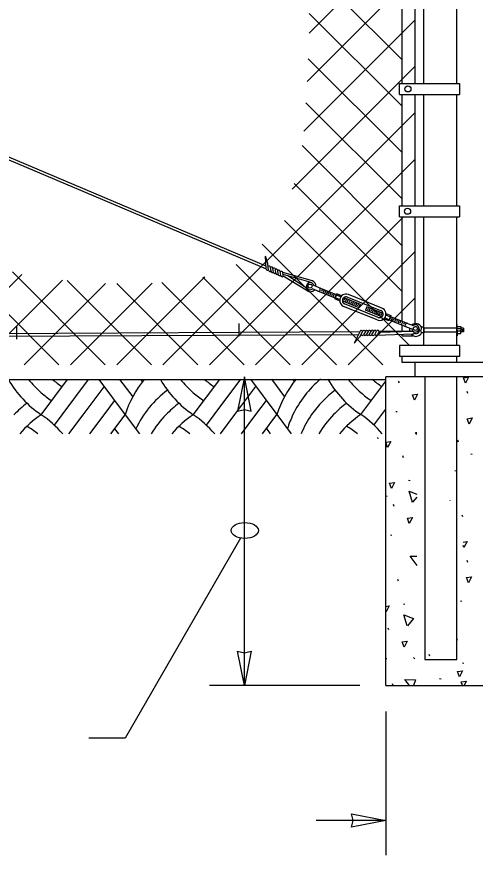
# Model space of a CAD drawing. Extents: x 99862 to 104211, y 98939 to 105076.
# Drawn here: x 100801.3 to 101012, y 101060.4 to 101445.4 of the extents above; entities that cross this region are included whole.
import ezdxf

# ---------------------------------------------------------------- set-up
doc = ezdxf.new("R2010")
doc.units = 0
for name, color, linetype in [('Level 10', 7, 'Continuous'), ('Level 15', 7, 'Continuous'), ('Level 2', 7, 'Continuous'), ('Level 4', 7, 'Continuous'), ('Level 6', 7, 'Continuous'), ('Level 7', 7, 'Continuous')]:
    doc.layers.add(name, color=color, linetype=linetype)

msp = doc.modelspace()

# ---------------------------------------------------------------- linework, layer by layer
at = {"layer": 'Level 10'}
for p, q in [((100309.46, 101278.85), (100970.86, 101278.85)), ((100812.5, 101262.65), (100824.66, 101278.85)), ((100822.14, 101262.65), (100834.3, 101278.85)), ((100838.91, 101278.85), (100851.07, 101262.65)), ((100848.55, 101278.85), (100854.54, 101270.87)), ((100858.19, 101278.85), (100859.01, 101277.76)), ((100882.37, 101262.65), (100894.52, 101278.85)), ((100892.01, 101262.65), (100904.23, 101278.94)), ((100908.68, 101278.92), (100920.83, 101262.71)), ((100918.32, 101278.92), (100924.3, 101270.94)), ((100927.96, 101278.92), (100928.78, 101277.83)), ((100959.4, 101262.71), (100970.86, 101278)), ((100831.78, 101262.65), (100841.43, 101275.5)), ((100901.55, 101262.71), (100911.19, 101275.57)), ((100841.43, 101262.65), (100846.25, 101269.07)), ((100911.19, 101262.71), (100916.01, 101269.14)), ((100969.04, 101262.71), (100970.86, 101265.14)), ((100818.54, 101257.85), (100822.14, 101262.65)), ((100825.2, 101253.86), (100831.78, 101262.65)), ((100834.84, 101253.86), (100841.43, 101262.65)), ((100844.48, 101253.86), (100851.07, 101262.65)), ((100851.07, 101262.65), (100857.65, 101253.86)), ((100888.41, 101257.85), (100892.01, 101262.65)), ((100894.96, 101253.93), (100901.55, 101262.71)), ((100904.6, 101253.93), (100911.19, 101262.71)), ((100914.24, 101253.93), (100920.83, 101262.71)), ((100920.83, 101262.71), (100927.42, 101253.93)), ((100965.44, 101257.91), (100969.04, 101262.71)), ((100846.25, 101256.22), (100848.01, 101253.86)), ((100916.01, 101256.28), (100917.78, 101253.93))]:
    msp.add_line(p, q, dxfattribs=at)
for centre, start, end in [((100839.72, 101303.15), 209.8569, 236.0964), ((100844.54, 101309.58), 219.0175, 228.9599), ((100849.36, 101316), 229.5771, 236.0964), ((100897.57, 101247.86), 140.5627, 162.3566), ((100909.59, 101303.15), 209.8569, 236.0964), ((100914.41, 101309.58), 219.0175, 228.9599), ((100919.23, 101316), 229.5771, 236.0964), ((100967.34, 101247.92), 140.5627, 162.3566), ((100972.16, 101241.49), 129.9188, 154.2266), ((100986.62, 101303.21), 209.8569, 236.0964), ((100991.44, 101309.64), 219.0175, 228.9599), ((100996.26, 101316.07), 229.5771, 236.0964), ((100844.54, 101309.58), 228.9599, 236.0964), ((100899.95, 101235), 127.1006, 154.3491), ((100914.41, 101309.58), 228.9599, 236.0964), ((100976.98, 101235.06), 127.1006, 145.4911), ((100991.44, 101309.64), 228.9599, 236.0964), ((100834.9, 101228.57), 126.331, 135.7128), ((100904.77, 101228.57), 126.331, 135.7128), ((100981.8, 101228.64), 126.331, 135.7128), ((100839.72, 101222.14), 123.9036, 139.4601), ((100785.28, 101222.14), 40.5399, 56.0963), ((100904.77, 101228.57), 135.7127, 148.7846), ((100909.59, 101222.14), 123.9036, 139.4601), ((100855.15, 101222.14), 40.5399, 56.0963), ((100972.16, 101241.49), 154.2265, 162.3566), ((100976.98, 101235.06), 145.491, 157.2609), ((100981.8, 101228.64), 135.7127, 148.7846), ((100986.62, 101222.21), 123.9036, 139.4601), ((100932.18, 101222.21), 40.5399, 56.0963), ((100780.46, 101215.72), 51.4164, 58.5465), ((100850.33, 101215.72), 51.4164, 58.5465), ((100927.36, 101215.78), 51.4164, 58.5465)]:
    msp.add_arc(centre, 48.8, start, end, dxfattribs=at)
at = {"layer": 'Level 15'}
for p, q in [((100905.86, 101138.38), (100905.86, 101278.85)), ((100904.16, 101206.03), (100851.07, 101114.09)), ((100958.86, 101138.38), (100889.86, 101138.38)), ((100970.86, 101126.38), (100970.86, 101060.38)), ((100851.07, 101114.09), (100834.34, 101114.09)), ((100970.86, 101076.38), (100938.86, 101076.38))]:
    msp.add_line(p, q, dxfattribs=at)
for points in [[(100905.86, 101280.06), (100902.78, 101264.34), (100905.86, 101265.07), (100908.95, 101264.34)], [(100905.86, 101138.38), (100902.78, 101154.1), (100905.86, 101153.37), (100908.95, 101154.1)], [(100970.86, 101076.38), (100955.14, 101073.29), (100955.87, 101076.38), (100955.14, 101079.46)]]:
    msp.add_lwpolyline(points, close=True, dxfattribs=at)
msp.add_ellipse((100906.04, 101209.48), major_axis=(-6.27, 0), ratio=0.57735, dxfattribs=at)
at = {"layer": 'Level 2'}
for p, q in [((100645.33, 101445.35), (100915.77, 101331.02)), ((100643.67, 101444.64), (100915.85, 101329.57)), ((100916.64, 101332.11), (100915.51, 101335.51)), ((100915.86, 101329.5), (100915.51, 101335.51)), ((100917.02, 101328.92), (100916.64, 101332.11)), ((100918.14, 101328.41), (100917.89, 101330.39)), ((100919.25, 101327.91), (100918.98, 101330)), ((100920.36, 101327.45), (100920.11, 101329.43)), ((100921.46, 101327), (100921.23, 101328.97)), ((100922.57, 101326.54), (100922.35, 101328.46)), ((100937.11, 101324.14), (100923.52, 101327.92)), ((100923.74, 101326.81), (100923.52, 101327.92)), ((100935.05, 101319.31), (100923.69, 101326.32)), ((100936.53, 101323.33), (100923.71, 101326.97)), ((100935.25, 101320.28), (100925.79, 101326.38)), ((100941.03, 101320.63), (100937.73, 101321.96)), ((100940.41, 101319.09), (100937.11, 101320.41)), ((100947.61, 101316.19), (100940.41, 101319.09)), ((100948.23, 101317.74), (100941.03, 101320.63)), ((100941.65, 101319.94), (100941.34, 101319.16)), ((100942.58, 101320.01), (100941.96, 101318.47)), ((100943.19, 101319.32), (100942.88, 101318.54)), ((100944.12, 101319.39), (100943.5, 101317.85)), ((100944.74, 101318.69), (100944.43, 101317.92)), ((100945.67, 101318.77), (100945.05, 101317.22)), ((100946.29, 101318.07), (100945.98, 101317.3)), ((100947.21, 101318.15), (100946.59, 101316.6)), ((100948.39, 101318.12), (100947.46, 101315.81)), ((100950.58, 101317.24), (100948.39, 101318.12)), ((100949.65, 101314.92), (100947.46, 101315.81)), ((100947.83, 101317.45), (100947.52, 101316.68)), ((100950.91, 101314.87), (100958.43, 101311.84)), ((100951.53, 101316.41), (100959.05, 101313.39)), ((100951.94, 101315.8), (100951.63, 101315.03)), ((100952.87, 101315.88), (100952.25, 101314.33)), ((100968.64, 101310.43), (100953.18, 101316.65)), ((100953.49, 101315.18), (100953.18, 101314.41)), ((100969.11, 101311.59), (100953.65, 101317.81)), ((100954.42, 101315.25), (100953.79, 101313.71)), ((100955.03, 101314.56), (100954.72, 101313.78)), ((100955.96, 101314.63), (100955.34, 101313.09)), ((100966.93, 101306.18), (100951.46, 101312.4)), ((100967.4, 101307.34), (100951.93, 101313.56)), ((100956.58, 101313.94), (100956.27, 101313.16)), ((100957.51, 101314.01), (100956.89, 101312.47)), ((100958.12, 101313.31), (100957.81, 101312.54)), ((100959.05, 101313.39), (100958.43, 101311.84)), ((100962.15, 101312.15), (100961.52, 101310.6)), ((100969.04, 101307.58), (100961.52, 101310.6)), ((100969.66, 101309.12), (100962.15, 101312.15)), ((100962.76, 101311.45), (100962.45, 101310.68)), ((100963.69, 101311.53), (100963.07, 101309.98)), ((100964.31, 101310.83), (100964, 101310.05)), ((100965.24, 101310.9), (100964.62, 101309.36)), ((100965.85, 101310.21), (100965.54, 101309.43)), ((100966.78, 101310.28), (100966.16, 101308.74)), ((100967.4, 101309.58), (100967.09, 101308.81)), ((100968.33, 101309.66), (100967.71, 101308.11)), ((100968.95, 101308.96), (100968.64, 101308.19)), ((100970, 101306.74), (100972.19, 101305.86)), ((100970.93, 101309.06), (100973.13, 101308.18)), ((100973.13, 101308.18), (100972.19, 101305.86)), ((100973.06, 101307.31), (100972.74, 101306.54)), ((100972.97, 101307.79), (100980.17, 101304.9)), ((100973.98, 101307.39), (100973.36, 101305.84)), ((100974.6, 101306.69), (100974.29, 101305.92)), ((100975.53, 101306.77), (100974.91, 101305.22)), ((100972.35, 101306.25), (100979.55, 101303.36)), ((100976.15, 101306.07), (100975.84, 101305.3)), ((100977.08, 101306.14), (100976.45, 101304.6)), ((100977.69, 101305.45), (100977.38, 101304.67)), ((100978.62, 101305.52), (100978, 101303.98)), ((100979.24, 101304.83), (100978.93, 101304.05)), ((100979.53, 101303.36), (100982.83, 101302.04)), ((100980.15, 101304.91), (100983.45, 101303.58)), ((100987.32, 101302.79), (100986.94, 101301.54)), ((101005.4, 101303.15), (101005.4, 101301.54)), ((100327.66, 101297.65), (100958.91, 101300.79)), ((100328.32, 101296.35), (100958.26, 101299.48)), ((100959.04, 101301.05), (100956.26, 101295.49)), ((100960.39, 101301.13), (100958.72, 101298.26)), ((100961.66, 101301.15), (100960.61, 101299.38)), ((100962.92, 101301.16), (100961.81, 101299.3)), ((100964.15, 101301.15), (100963.11, 101299.37)), ((100965.39, 101301.13), (100964.36, 101299.35)), ((100966.62, 101301.11), (100965.63, 101299.38)), ((100983.28, 101299.63), (100966.55, 101299.09)), ((100967.63, 101300.37), (100966.96, 101299.42)), ((100983.26, 101300.88), (100967.63, 101300.38)), ((100978, 101300.87), (100967.78, 101300.85)), ((100983.28, 101300.88), (100978, 101300.87)), ((100987.32, 101300.29), (100986.94, 101301.54)), ((100988.39, 101302.37), (100988.39, 101300.7)), ((101003.46, 101302.37), (100988.39, 101302.37)), ((100988.39, 101300.7), (101003.46, 101300.7)), ((101005.39, 101302.09), (101003.71, 101302.09)), ((101005.41, 101300.98), (101003.71, 101300.98)), ((101006.62, 101302.37), (101005.4, 101302.37)), ((101005.4, 101299.92), (101005.4, 101301.54)), ((101006.62, 101300.7), (101005.4, 101300.7)), ((101005.98, 101301.95), (101005.98, 101301.12)), ((101006.62, 101302.37), (101006.62, 101300.7)), ((100958.72, 101298.26), (100956.26, 101295.49))]:
    msp.add_line(p, q, dxfattribs=at)
for points in [[(100949.68, 101315.53), (100947.67, 101316.33)], [(100950.19, 101316.79), (100948.18, 101317.6)], [(100970.4, 101307.2), (100972.41, 101306.39)], [(100970.91, 101308.46), (100972.91, 101307.65)], [(100988.39, 101302.37), (100988.39, 101302.79), (100987.32, 101302.79)], [(101003.71, 101303.15), (101003.71, 101304.15), (101003.46, 101304.15)], [(101003.71, 101299.92), (101003.71, 101298.92), (101003.46, 101298.92), (101003.46, 101304.15)], [(101003.71, 101301.54), (101003.71, 101303.15), (101005.4, 101303.15)], [(100988.39, 101300.7), (100988.39, 101300.29), (100987.32, 101300.29)], [(101003.71, 101301.54), (101003.71, 101299.92), (101005.4, 101299.92)]]:
    msp.add_lwpolyline(points, dxfattribs=at)
for centre in [(100936.08, 101321.73), (100984.48, 101302.27)]:
    msp.add_circle(centre, 0.916, dxfattribs=at)
for centre, radius, start, end in [((100917.29, 101330.31), 0.605, 7.1448, 141.8091), ((100918.4, 101329.84), 0.605, 359.678, 143.2073), ((100919.51, 101329.36), 0.605, 7.035, 143.8301), ((100916.46, 101329.54), 0.605, 183.2655, 330.1042), ((100917.62, 101329.04), 0.605, 182.208, 323.8307), ((100918.73, 101328.55), 0.605, 180.4698, 323.9095), ((100919.84, 101328.07), 0.605, 179.678, 323.7899), ((100920.63, 101328.87), 0.605, 4.2742, 144.7311), ((100920.95, 101327.59), 0.605, 180.9395, 323.6579), ((100921.74, 101328.39), 0.605, 6.5307, 143.6579), ((100922.06, 101327.11), 0.605, 182.9952, 323.6003), ((100922.91, 101327.88), 0.605, 3.2856, 151.2339), ((100923.17, 101326.62), 0.605, 184.6634, 17.5472), ((100936.08, 101321.73), 1.67, 8.0997, 308.0997), ((100936.08, 101321.73), 2.63, 355.042, 66.8251), ((100936.08, 101321.73), 2.63, 246.8251, 317.8581), ((100939.93, 101320.18), 0.833, 248.0997, 68.0997), ((100952.56, 101315.1), 2.92, 68.0978, 171.6235), ((100952.56, 101315.1), 2.92, 171.6235, 248.0997), ((100952.56, 101315.1), 1.67, 68.0979, 188.101), ((100952.56, 101315.1), 1.67, 188.101, 248.0997), ((100968.02, 101308.89), 1.67, 302.2011, 68.1015), ((100968.02, 101308.89), 2.92, 321.0972, 68.1016), ((100968.02, 101308.89), 2.92, 248.0997, 324.5749), ((100968.02, 101308.89), 1.67, 248.0997, 308.0997), ((100980.63, 101303.82), 0.833, 68.0997, 248.0997), ((100984.48, 101302.27), 1.67, 188.0997, 128.0997), ((100984.69, 101301.54), 2.92, 25.3769, 128.6475), ((100959.6, 101300.77), 0.625, 6.5179, 153.3566), ((100960.07, 101299.7), 0.625, 194.813, 329.4773), ((100960.91, 101300.77), 0.625, 12.7914, 154.4141), ((100961.32, 101299.69), 0.625, 193.4148, 336.9441), ((100962.16, 101300.77), 0.625, 12.7126, 156.1524), ((100962.57, 101299.69), 0.625, 192.792, 329.5871), ((100963.41, 101300.77), 0.625, 12.8322, 156.9441), ((100963.83, 101299.69), 0.625, 191.891, 332.3479), ((100964.66, 101300.78), 0.625, 12.9642, 155.6826), ((100965.08, 101299.69), 0.625, 192.9642, 330.0914), ((100965.91, 101300.78), 0.625, 13.0218, 153.6269), ((100966.4, 101299.7), 0.625, 185.3883, 333.3365), ((100967.16, 101300.78), 0.625, 319.0749, 151.9587), ((100984.69, 101301.54), 2.92, 163.3012, 192.9736), ((100984.69, 101301.54), 2.92, 221.3965, 334.6231), ((100984.69, 101301.54), 1.67, 182.9893, 203.1338), ((100983.28, 101300.26), 0.625, 270.1143, 90.1143), ((100984.69, 101301.54), 1.67, 240.7655, 29.4833)]:
    msp.add_arc(centre, radius, start, end, dxfattribs=at)
at = {"layer": 'Level 4'}
for p, q in [((100935.6, 101437.82), (100984.4, 101486.63)), ((100978.39, 101425.55), (100935.17, 101468.77)), ((100934.71, 101415.63), (100984.4, 101465.32)), ((100978.39, 101404.26), (100935.7, 101446.95)), ((100933.17, 101392.81), (100984.4, 101444.05)), ((100978.39, 101382.99), (100935.23, 101426.14)), ((100927.89, 101366.22), (100984.4, 101422.73)), ((100978.39, 101361.72), (100934.18, 101405.93)), ((100868.47, 101285.55), (100984.4, 101401.48)), ((100978.39, 101340.19), (100932.38, 101386.26)), ((100889.87, 101285.55), (100984.4, 101380.04)), ((100978.39, 101319.16), (100928.7, 101368.84)), ((100911.03, 101285.55), (100978.83, 101353.36)), ((100981.69, 101294.36), (100924.29, 101351.76)), ((100969.44, 101285.55), (100914.02, 101340.97)), ((100932.32, 101285.55), (100984.4, 101337.63)), ((100820.67, 101285.55), (100775.02, 101331.2)), ((100948.2, 101285.55), (100902.17, 101331.6)), ((100762.06, 101285.55), (100803.59, 101327.08)), ((100841.95, 101285.55), (100799.25, 101328.25)), ((100847.21, 101285.55), (100887.64, 101325.98)), ((100926.97, 101285.55), (100886.74, 101325.79)), ((100783.34, 101285.55), (100822.3, 101324.51)), ((100804.63, 101285.55), (100842.06, 101322.97)), ((100863.22, 101285.55), (100824.5, 101324.27)), ((100825.91, 101285.55), (100863.49, 101323.13)), ((100884.5, 101285.55), (100847.22, 101322.83)), ((100905.74, 101285.55), (100867.87, 101323.42)), ((100953.6, 101285.55), (100984.4, 101316.35)), ((100801.37, 101297.37), (100801.37, 101303.27)), ((100903.52, 101298.75), (100903.52, 101304.59))]:
    msp.add_line(p, q, dxfattribs=at)
at = {"layer": 'Level 6'}
for p, q in [((100970.86, 101138.38), (100970.86, 101280.06)), ((101021.02, 101280.06), (100970.86, 101280.06)), ((100977.09, 101277.26), (100976.76, 101278.11)), ((101008.62, 101272.43), (101008.29, 101273.29)), ((100975.45, 101264.2), (100976.11, 101264.07)), ((101004.25, 101250.1), (101003.92, 101250.95)), ((100979.06, 101242.87), (100978.73, 101243.73)), ((101009.91, 101244.65), (101010.57, 101244.52)), ((101002.61, 101237.04), (101003.26, 101236.91)), ((100981.37, 101232.53), (100982.03, 101232.4)), ((100970.86, 101225.37), (100971.52, 101225.23)), ((100974.69, 101220.54), (100974.36, 101221.4)), ((101006.22, 101215.72), (101005.89, 101216.57)), ((100973.05, 101207.49), (100973.71, 101207.35)), ((101008.58, 101194.78), (101008.25, 101195.64)), ((100976.66, 101186.16), (100976.33, 101187.01)), ((100978.97, 101175.82), (100979.63, 101175.69)), ((101005.15, 101177.21), (101005.8, 101177.08)), ((100972.29, 101163.83), (100971.96, 101164.68)), ((101003.82, 101159), (101003.49, 101159.86)), ((100991.15, 101151.72), (100990.82, 101152.57)), ((100970.86, 101150.73), (100971.31, 101150.64)), ((100983.58, 101151.11), (100984.24, 101150.59)), ((101006.13, 101148.66), (101006.79, 101148.53)), ((100995.62, 101141.49), (100996.28, 101141.36)), ((100970.86, 101138.38), (101021.02, 101138.38)), ((100974.2, 101138.38), (100973.93, 101139.08))]:
    msp.add_line(p, q, dxfattribs=at)
for points in [[(101007.42, 101277.2), (101006.57, 101279.63), (101008.86, 101279.96), (101007.42, 101277.2)], [(100984.05, 101269.38), (100983.19, 101271.81), (100985.49, 101272.14), (100984.05, 101269.38)], [(101009.15, 101258.39), (101008.29, 101260.82), (101010.59, 101261.15), (101009.15, 101258.39)], [(100985.19, 101253.52), (100984.49, 101254.45), (100985.19, 101254.44)], [(100967.37, 101251.52), (100967.15, 101252.13)], [(100970.86, 101250.08), (100973.13, 101250.4), (100971.69, 101247.65)], [(100971.69, 101247.65), (100970.86, 101250)], [(100973.42, 101228.83), (100972.56, 101231.26), (100974.86, 101231.59), (100973.42, 101228.83)], [(100983.12, 101222.41), (100981.54, 101227.53), (100985.19, 101226.13)], [(100985.19, 101224.86), (100983.18, 101222.48)], [(101000.24, 101223.24), (101000.29, 101223.24), (101000.24, 101223.15)], [(100981.65, 101212.67), (100980.79, 101215.1), (100983.09, 101215.43), (100981.65, 101212.67)], [(101006.41, 101204.18), (101008.19, 101204.43), (101006.75, 101201.67)], [(101006.75, 101201.67), (101006.41, 101202.63)], [(100985.32, 101193.46), (100982.09, 101197.73), (100985.19, 101197.68)], [(101008.8, 101185.51), (101007.95, 101187.94), (101010.25, 101188.27), (101008.8, 101185.51)], [(100970.86, 101174.65), (100972.46, 101174.87), (100971.02, 101172.12)], [(100971.02, 101172.12), (100970.86, 101172.56)], [(100980.72, 101165.7), (100979.15, 101170.81), (100983.61, 101169.11), (100980.78, 101165.76)], [(100979.25, 101155.95), (100978.39, 101158.38), (100980.69, 101158.71), (100979.25, 101155.95)], [(101004.67, 101142.36), (101003.82, 101144.79), (101006.12, 101145.12), (101004.67, 101142.36)], [(100981.69, 101138.38), (100979.69, 101141.02), (100984.47, 101140.94), (100983.53, 101138.38)], [(101006.12, 101138.38), (101005.55, 101140), (101007.85, 101140.33), (101006.82, 101138.38)]]:
    msp.add_lwpolyline(points, dxfattribs=at)
at = {"layer": 'Level 7'}
for p, q in [((100978.39, 101414.73), (100978.39, 101465.89)), ((100984.4, 101414.73), (100984.4, 101465.89)), ((100988.42, 101431.53), (100988.42, 101465.89)), ((101003.46, 101431.53), (101003.46, 101465.89)), ((100988.42, 101414.73), (100988.42, 101431.53)), ((101003.46, 101414.73), (101003.46, 101431.53)), ((100977.13, 101414.73), (101004.72, 101414.73)), ((100977.13, 101409.71), (100977.13, 101414.73)), ((101004.72, 101414.73), (101004.72, 101409.71)), ((100977.13, 101409.71), (101004.72, 101409.71)), ((100978.39, 101358.56), (100978.39, 101409.71)), ((100984.4, 101358.56), (100984.4, 101409.71)), ((100988.42, 101358.56), (100988.42, 101409.71)), ((101003.46, 101358.56), (101003.46, 101409.71)), ((101003.46, 101358.56), (101003.46, 101385.3)), ((100977.13, 101358.56), (101004.72, 101358.56)), ((100977.13, 101353.54), (100977.13, 101358.56)), ((101004.72, 101358.56), (101004.72, 101353.54)), ((100977.13, 101353.54), (101004.72, 101353.54)), ((100978.39, 101305.62), (100978.39, 101353.54)), ((100984.4, 101304.44), (100984.4, 101353.54)), ((100988.42, 101294.36), (100988.42, 101353.54)), ((101003.46, 101294.36), (101003.46, 101353.54)), ((100978.39, 101300.88), (100978.39, 101303.82)), ((100978.39, 101298.91), (100978.39, 101299.48)), ((100978.39, 101298.91), (100983.43, 101298.91)), ((101004.72, 101294.36), (100977.13, 101294.36)), ((100977.13, 101294.36), (100977.13, 101289.34)), ((101004.72, 101294.36), (101004.72, 101289.34)), ((101004.72, 101289.34), (100977.13, 101289.34)), ((100978.39, 101286.58), (100978.39, 101289.34)), ((101003.46, 101286.58), (101003.46, 101289.34)), ((101028.54, 101286.58), (100978.39, 101286.58)), ((100984.4, 101280.06), (100984.4, 101286.58))]:
    msp.add_line(p, q, dxfattribs=at)
msp.add_lwpolyline([(100988.83, 101279.98), (100988.83, 101150.18), (101003.46, 101150.18), (101003.46, 101279.98)], dxfattribs=at)
for centre in [(100981.02, 101412.27), (100980.85, 101356.1)]:
    msp.add_circle(centre, 1.41, dxfattribs=at)

doc.saveas('drawing.dxf')
